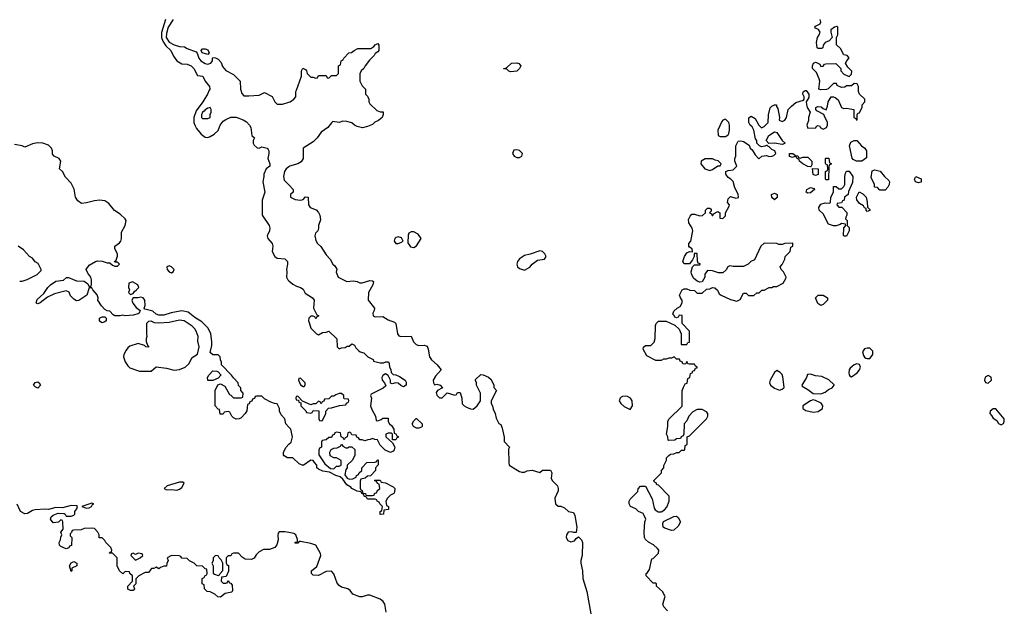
# Model space of a CAD drawing. Header units: inches. Extents: x 2380053 to 2584298, y 380219 to 546618.
# Tile 473 of 656: x 2487910 to 2495555, y 465979 to 470548. Entities that reach past the tile are written whole.
import ezdxf

# ---------------------------------------------------------------- set-up
doc = ezdxf.new("R2010")
doc.units = ezdxf.units.IN
doc.header["$MEASUREMENT"] = 0
for name, color, linetype in [('C4486', 7, 'Continuous'), ('C4487', 7, 'Continuous'), ('C4496', 7, 'Continuous'), ('C4497', 7, 'Continuous')]:
    doc.layers.add(name, color=color, linetype=linetype)

msp = doc.modelspace()

# ---------------------------------------------------------------- linework, layer by layer
at = {"layer": 'C4486', "color": 2}
for points, elevation in [([(2489381.5, 470000), (2489368, 469970), (2489332.8, 469910), (2489280, 469840), (2489260.9, 469790), (2489262.6, 469750), (2489268.9, 469728.9), (2489282.6, 469702.6), (2489318.7, 469658.7), (2489350, 469636.4), (2489370, 469634), (2489390, 469640.4), (2489420.4, 469659.6), (2489451.3, 469688.7), (2489466.3, 469730), (2489490, 469760.4), (2489510, 469774), (2489550, 469790.3), (2489590, 469792.4), (2489644.7, 469770), (2489670, 469754.8), (2489695.5, 469730), (2489704, 469710), (2489712, 469650), (2489732, 469630), (2489722, 469610), (2489722, 469590), (2489730, 469574), (2489752.7, 469552.7), (2489770, 469552), (2489790, 469562), (2489830.7, 469550.7), (2489839.8, 469539.8), (2489844.7, 469530), (2489844.7, 469510), (2489836, 469470), (2489851.3, 469430), (2489851.3, 469410), (2489824.7, 469390), (2489804.7, 469350), (2489806, 469330), (2489798, 469290), (2489812.2, 469210), (2489792.8, 469147.2), (2489793.4, 469030), (2489846, 468950), (2489851, 468930), (2489850.6, 468909.4), (2489831, 468870), (2489836, 468850), (2489871.3, 468810), (2489876, 468790), (2489871.3, 468750), (2489892, 468710), (2489910, 468698), (2489970, 468690.8), (2489990.6, 468670), (2489990.7, 468650), (2489981, 468610), (2489984.7, 468590), (2489982, 468550), (2489991, 468530), (2490000, 468521.9)], 38), ([(2489627.7, 470000), (2489635.3, 469975.3), (2489650, 469958), (2489690, 469956), (2489770, 469962), (2489810, 469982), (2489870, 469952), (2489892, 469910), (2489910, 469892), (2489930, 469891.3), (2489950, 469891.3), (2490000, 469908)], 42), ([(2490000, 467385.3), (2489975.3, 467410), (2489968, 467450), (2489940.4, 467480.4), (2489928, 467510), (2489928, 467530), (2489910, 467566), (2489888.4, 467568.4), (2489860.4, 467580.4), (2489810, 467606), (2489790, 467626), (2489750, 467626), (2489738, 467622), (2489732.7, 467607.3), (2489718, 467602), (2489712.7, 467587.3), (2489698, 467582), (2489692.7, 467567.3), (2489678, 467562), (2489672.7, 467512.7), (2489662, 467490), (2489630, 467458), (2489614, 467450), (2489590, 467448), (2489570, 467458), (2489558, 467470), (2489542, 467502), (2489530, 467506), (2489498, 467502), (2489490, 467486), (2489467.3, 467487.3), (2489462, 467522), (2489450, 467526), (2489428, 467550), (2489428, 467670), (2489447.3, 467712.7), (2489470, 467722), (2489503.6, 467703.6), (2489538, 467638), (2489550, 467634), (2489570, 467614), (2489630, 467614), (2489642, 467618), (2489646, 467650), (2489626, 467670), (2489626, 467690), (2489608.4, 467708.4), (2489606, 467730), (2489568.9, 467768.9), (2489555.3, 467790), (2489478, 467870), (2489478, 467890), (2489468.4, 467908.4), (2489466, 467930), (2489450, 467946), (2489410, 467946), (2489390, 467966), (2489401.2, 468018.8), (2489402.7, 468050), (2489393.2, 468110), (2489373.6, 468153.6), (2489323.3, 468203.3), (2489270, 468236), (2489218.6, 468278.6), (2489169.3, 468289.3), (2489087.3, 468272.7), (2489030, 468255.1), (2488990, 468254.5), (2488970, 468261.6), (2488944.4, 468284.4), (2488882, 468302), (2488877.2, 468310), (2488885.2, 468330), (2488882, 468370), (2488870, 468388), (2488850, 468395.3), (2488830.8, 468389.2), (2488791.6, 468388.4), (2488782, 468370), (2488787.3, 468347.3), (2488815.2, 468315.2), (2488844.7, 468290), (2488838.8, 468270), (2488830, 468263.7), (2488790, 468255.1), (2488729.3, 468249.3), (2488710, 468255.3), (2488690, 468248.7), (2488650, 468248.7), (2488636.4, 468256.4), (2488610, 468286), (2488588.4, 468288.4), (2488570, 468298), (2488546.3, 468326.3), (2488517.2, 468370), (2488519.3, 468390), (2488512.7, 468412.7), (2488478, 468450), (2488470, 468466), (2488450, 468466), (2488430.6, 468409.4), (2488368, 468368), (2488350, 468366), (2488330, 468378), (2488304.7, 468404.7), (2488294, 468434), (2488270, 468444), (2488179.8, 468420.2), (2488126, 468394), (2488070, 468349), (2488050, 468342), (2488044, 468344), (2488038, 468350), (2488044.7, 468375.3), (2488097.2, 468422.8), (2488129, 468470), (2488149, 468490), (2488190, 468517.3), (2488250, 468526.8), (2488274, 468546), (2488290, 468546.8), (2488350, 468520.7), (2488410, 468518), (2488438, 468498), (2488450, 468474), (2488462, 468478), (2488468, 468492), (2488468.7, 468530), (2488462, 468550), (2488440.2, 468580.2), (2488426, 468610), (2488450, 468642), (2488498, 468670), (2488515.3, 468675.3), (2488550, 468674.8), (2488590, 468661), (2488610, 468662), (2488630, 468642), (2488650, 468634), (2488670, 468634), (2488686, 468650), (2488670, 468666), (2488650, 468666), (2488646, 468670), (2488658, 468682), (2488668.4, 468711.6), (2488668.7, 468730), (2488649.2, 468770), (2488649.2, 468790), (2488685.2, 468814.8), (2488695.3, 468830), (2488701.2, 468850), (2488701.5, 468898.5), (2488729.3, 468950.7), (2488737.2, 468990), (2488730, 469002), (2488690, 469039.3), (2488645.7, 469065.7), (2488601.2, 469121.2), (2488570, 469140.9), (2488530, 469147), (2488490, 469142.4), (2488430, 469125.6), (2488390, 469122), (2488361.7, 469141.7), (2488344.5, 469170), (2488332.1, 469232.1), (2488310, 469278), (2488264.7, 469324.7), (2488242, 469370), (2488218, 469390), (2488229, 469450), (2488215.3, 469470), (2488178, 469490), (2488164.7, 469504.7), (2488165.2, 469530), (2488157.2, 469550), (2488133.9, 469573.9), (2488090, 469589.6), (2488048, 469592), (2488010, 469585.2), (2487950, 469558), (2487930, 469568), (2487870, 469579)], 38), ([(2490000, 469406.4), (2489978.8, 469390), (2489966.8, 469370), (2489958, 469330), (2489963.6, 469303.6), (2490000, 469265.5)], 42), ([(2487910, 468518.8), (2487930, 468518.8), (2487969.1, 468530.9), (2488046, 468570), (2488078, 468602), (2488078, 468610), (2488054.6, 468654.6), (2488030, 468668), (2488010, 468698), (2487986, 468710), (2487940.4, 468760.4), (2487898, 468790)], 42), ([(2490000, 467148), (2489990, 467148), (2489963.1, 467163.1), (2489958, 467170), (2489958, 467190), (2489978, 467230), (2490000, 467252)], 38), ([(2490000, 466567.2), (2489970, 466573.2), (2489926, 466574), (2489918, 466562), (2489914.8, 466545.2), (2489916.3, 466510), (2489907.1, 466472.9), (2489892, 466450), (2489850, 466435.3), (2489803.6, 466436.4), (2489770, 466418), (2489745.4, 466394.6), (2489731.1, 466368.9), (2489710, 466358), (2489660.4, 466360.4), (2489636.4, 466376.4), (2489610, 466406), (2489570, 466406), (2489558, 466402), (2489550, 466386), (2489530, 466386), (2489514, 466370), (2489514, 466330), (2489518, 466318), (2489531.6, 466311.6), (2489531.6, 466268.4), (2489512.7, 466227.3), (2489478, 466222), (2489474, 466190), (2489490, 466174), (2489510, 466174), (2489522, 466178), (2489530, 466194), (2489538, 466178), (2489550, 466174), (2489558.8, 466158.8), (2489563.6, 466116.4), (2489556, 466104), (2489506, 466094), (2489470, 466066), (2489448.4, 466068.4), (2489426, 466090), (2489390, 466108), (2489366, 466110), (2489346, 466130), (2489342, 466162), (2489326, 466170), (2489326, 466210), (2489342, 466218), (2489350, 466234), (2489362, 466238), (2489366, 466250), (2489362, 466282), (2489350, 466286), (2489330, 466306), (2489286, 466310), (2489266, 466330), (2489228.4, 466348.4), (2489210, 466366), (2489168.4, 466368.4), (2489162, 466382), (2489147.3, 466387.3), (2489090, 466388), (2489054, 466370), (2489062, 466350), (2489052.7, 466327.3), (2489050, 466306), (2489030, 466306), (2489003.6, 466296.4), (2488990, 466286), (2488970, 466298), (2488951.6, 466288.4), (2488932.7, 466287.3), (2488910, 466258), (2488883.6, 466256.4), (2488834, 466230), (2488812.7, 466207.3), (2488812, 466170), (2488794, 466150), (2488802, 466130), (2488796.9, 466123.1), (2488790, 466118), (2488770, 466118), (2488748.4, 466128.4), (2488748.4, 466151.6), (2488786, 466190), (2488786, 466230), (2488766, 466250), (2488762, 466262), (2488730, 466266), (2488710, 466248), (2488686, 466270), (2488666, 466310), (2488666, 466370), (2488630, 466406), (2488607.3, 466407.3), (2488610, 466414), (2488622, 466418), (2488626, 466430), (2488618, 466450), (2488578, 466490), (2488570, 466506), (2488550, 466526), (2488527.3, 466527.3), (2488526, 466550), (2488518, 466570), (2488490, 466598), (2488470, 466602), (2488410, 466598), (2488387.3, 466587.3), (2488330, 466586), (2488318, 466582), (2488312.7, 466567.3), (2488302, 466558), (2488302, 466542), (2488314, 466530), (2488312.7, 466467.3), (2488298, 466462), (2488292, 466448), (2488270, 466442), (2488230, 466458), (2488218, 466470), (2488215.3, 466490), (2488228, 466510), (2488228.4, 466531.6), (2488238, 466550), (2488228.7, 466570), (2488247.3, 466592.7), (2488246, 466650), (2488242, 466662), (2488230, 466666), (2488212, 466648), (2488170, 466642), (2488148, 466670), (2488154, 466690), (2488170, 466702.8), (2488210, 466718.8), (2488254.4, 466714.4), (2488262, 466710), (2488270, 466694), (2488310, 466694), (2488330, 466702), (2488338, 466710), (2488339, 466730), (2488354, 466750), (2488358, 466770), (2488350, 466774), (2488310, 466777), (2488242, 466758), (2488190, 466760.7), (2488132.8, 466747.2), (2488110, 466749.6), (2488030, 466742.9), (2488010, 466738), (2487970, 466714.7), (2487950, 466711.6), (2487916, 466730), (2487890, 466788)], 42)]:
    msp.add_lwpolyline(points, dxfattribs=dict(at, elevation=elevation))
for points, elevation in [([(2489390, 469866), (2489370, 469862), (2489350, 469848.7), (2489343, 469837), (2489330, 469829), (2489320.5, 469810), (2489322.8, 469790), (2489330, 469781), (2489370, 469781), (2489388, 469790), (2489388.9, 469811.1), (2489398, 469830), (2489398, 469850)], 42), ([(2489070, 468637.2), (2489052, 468630), (2489054.8, 468610), (2489070, 468591), (2489090, 468584), (2489102, 468590), (2489109, 468610), (2489090, 468629)], 38), ([(2488786, 468514), (2488758, 468502), (2488754, 468470), (2488762, 468450), (2488754, 468430), (2488770, 468414), (2488790, 468422), (2488801.2, 468438.8), (2488818, 468450), (2488835.3, 468470), (2488828, 468490)], 38), ([(2488550, 468195.3), (2488529.1, 468209.1), (2488529.1, 468230.9), (2488550, 468242), (2488570, 468242), (2488582, 468230), (2488582, 468210), (2488570, 468202)], 38), ([(2489150, 468215.1), (2489070, 468198.7), (2488990, 468193.6), (2488955.5, 468195.5), (2488930, 468208), (2488910, 468206), (2488894, 468190), (2488894, 468106), (2488898, 468090), (2488891.3, 468070), (2488891.3, 468050), (2488902, 468022), (2488910, 468014), (2488910, 468006), (2488890, 468008), (2488879, 468019), (2488830, 468035.3), (2488766.4, 468013.6), (2488750, 468002), (2488735.9, 467984.1), (2488718.8, 467950), (2488714.8, 467930), (2488730, 467892), (2488750, 467862), (2488766.4, 467846.4), (2488839.6, 467819.6), (2488930, 467821), (2488970, 467853.4), (2489050, 467842.8), (2489110, 467827.3), (2489150, 467833.4), (2489194, 467850), (2489224.1, 467875.9), (2489250, 467924.7), (2489290, 467952), (2489302.7, 468010), (2489293.6, 468053.6), (2489295.1, 468090), (2489280.9, 468130), (2489270, 468149), (2489250, 468169.2), (2489188, 468210)], 42), ([(2489370, 467748), (2489368, 467770), (2489378, 467790), (2489410, 467822), (2489439.6, 467819.6), (2489450, 467814), (2489471.6, 467791.6), (2489471.6, 467788.4), (2489450, 467766), (2489410, 467748)], 38), ([(2488050, 467688.7), (2488030, 467698), (2488018, 467710), (2488030, 467732), (2488050, 467738), (2488062, 467730), (2488071.3, 467710)], 38), ([(2489178, 466958), (2489150, 466958), (2489054, 466930), (2489032, 466910), (2489050, 466898), (2489090, 466901), (2489130, 466897.3), (2489150, 466902.8), (2489170, 466918), (2489188, 466950)], 42), ([(2488470, 466795.3), (2488392, 466770), (2488430, 466756), (2488450, 466758), (2488468, 466770), (2488475.3, 466784.7), (2488486, 466790)], 42), ([(2488830, 466406), (2488810, 466398), (2488790, 466406), (2488778, 466402), (2488774, 466390), (2488810, 466354), (2488830, 466362), (2488846, 466370), (2488866, 466390), (2488862, 466402)], 42), ([(2489430, 466388), (2489412, 466370), (2489411.1, 466348.9), (2489402, 466330), (2489412, 466310), (2489412.7, 466252.7), (2489423.6, 466243.6), (2489450, 466234), (2489462, 466238), (2489466, 466250), (2489487.3, 466272.7), (2489488, 466330), (2489475.3, 466355.3), (2489458, 466370), (2489450, 466386)], 42), ([(2488310, 466266), (2488298, 466310), (2488310, 466332), (2488330, 466342), (2488354, 466330), (2488354, 466310), (2488314, 466290), (2488314, 466270)], 42)]:
    msp.add_lwpolyline(points, close=True, dxfattribs=dict(at, elevation=elevation))
at = {"layer": 'C4487', "color": 2}
for points, elevation in [([(2489041.3, 470550), (2489011.8, 470448.2), (2489010.2, 470410), (2489020.4, 470380.4), (2489045.7, 470345.7), (2489083.7, 470310), (2489103.7, 470263.7), (2489129.1, 470229.1), (2489170, 470204.4), (2489210, 470201.6), (2489241, 470190), (2489261, 470170), (2489290, 470114), (2489332, 470110), (2489351, 470071), (2489384.7, 470030), (2489386, 470010), (2489381.5, 470000)], 38), ([(2489101.3, 470550), (2489062.8, 470490), (2489050, 470442), (2489048.1, 470410), (2489070, 470373.7), (2489110, 470352.2), (2489150, 470341), (2489190, 470338), (2489210, 470324.7), (2489279.3, 470299.3), (2489287.9, 470287.9), (2489300.7, 470250), (2489317.3, 470230), (2489350, 470208.2), (2489370, 470202), (2489395.3, 470210), (2489408, 470230), (2489406, 470250), (2489410, 470254), (2489430, 470252), (2489450, 470242), (2489475.3, 470215.3), (2489483.6, 470183.6), (2489510, 470154), (2489570, 470122), (2489622, 470070), (2489624.7, 470010), (2489627.7, 470000)], 42)]:
    msp.add_lwpolyline(points, dxfattribs=dict(at, elevation=elevation))
at = {"layer": 'C4487', "color": 2, "elevation": 42}
msp.add_lwpolyline([(2489370, 470278), (2489326, 470290), (2489318, 470310), (2489330, 470322), (2489350, 470322), (2489370, 470314), (2489382, 470290)], close=True, dxfattribs=at)
at = {"layer": 'C4496', "color": 2}
for points, elevation in [([(2490594, 470000), (2490594, 469970), (2490610, 469954), (2490622, 469930), (2490622, 469910), (2490630, 469894), (2490683.6, 469843.6), (2490710, 469834), (2490732.7, 469832.7), (2490732.7, 469812.7), (2490724.7, 469790), (2490694.8, 469765.2), (2490667.5, 469752.5), (2490650, 469735.3), (2490610, 469718), (2490571.3, 469708.7), (2490530, 469718), (2490510, 469728.7), (2490490, 469748.7), (2490450, 469759), (2490419.6, 469760.4), (2490390, 469749), (2490342, 469758), (2490330, 469748), (2490302, 469710), (2490250, 469675.3), (2490219.1, 469630), (2490190, 469599.3), (2490112, 469550), (2490111.3, 469470), (2490094.4, 469445.6), (2490070.7, 469429.3), (2490004.7, 469410), (2490000, 469406.4)], 42), ([(2490000, 469908), (2490010, 469911.3), (2490038, 469930), (2490055.3, 469950), (2490055.3, 469990), (2490058.9, 470000)], 42), ([(2492939.8, 465959.8), (2492912, 465990), (2492904.7, 466010), (2492922, 466070), (2492902, 466110), (2492854, 466150), (2492854, 466170), (2492850, 466174), (2492830, 466174), (2492774, 466230), (2492774, 466250), (2492783.6, 466256.4), (2492799.6, 466280.4), (2492818, 466362), (2492830, 466366), (2492870, 466406), (2492871.6, 466431.6), (2492863.6, 466443.6), (2492831, 466471), (2492791.6, 466491.6), (2492770, 466514), (2492762, 466530), (2492758, 466570), (2492764.7, 466650), (2492772, 466670), (2492759.6, 466699.6), (2492750, 466714), (2492714, 466730), (2492694, 466750), (2492654, 466770), (2492642, 466790), (2492642, 466810), (2492650, 466826), (2492710, 466886), (2492712.7, 466907.3), (2492730, 466926), (2492770, 466926), (2492822, 466830), (2492836.4, 466756.4), (2492843.1, 466743.1), (2492868.4, 466728.4), (2492890, 466728), (2492916.9, 466743.1), (2492935.3, 466764.7), (2492952, 466810), (2492952, 466850), (2492870, 466934), (2492858, 466938), (2492852.7, 466952.7), (2492838, 466958), (2492834, 466970), (2492894, 467030), (2492894, 467050), (2492912, 467070), (2492912.7, 467087.3), (2492932, 467130), (2492932.7, 467147.3), (2492950, 467166), (2492963.6, 467176.4), (2492990, 467178), (2493012.7, 467187.3), (2493031.6, 467188.4), (2493050, 467206), (2493070, 467206), (2493074, 467210), (2493078, 467242), (2493092, 467250), (2493094, 467310), (2493110, 467318), (2493242, 467450), (2493252, 467470), (2493252, 467490), (2493243.6, 467503.6), (2493210, 467522), (2493170, 467522), (2493136.4, 467503.6), (2493106, 467470), (2493090, 467434), (2493068.4, 467411.6), (2493066, 467330), (2493062, 467318), (2493046, 467310), (2493042, 467298), (2493010, 467294), (2492996.4, 467283.6), (2492950, 467282), (2492945.4, 467285.4), (2492942, 467310), (2492932, 467330), (2492942, 467390), (2492942, 467430), (2492950, 467446), (2493052.7, 467547.3), (2493052.7, 467667.3), (2493063.6, 467696.4), (2493078, 467722), (2493092.7, 467727.3), (2493098, 467762), (2493114, 467770), (2493118, 467802), (2493132.7, 467807.3), (2493138, 467822), (2493150, 467826), (2493158, 467842), (2493170, 467846), (2493171.6, 467851.6), (2493158, 467858), (2493150, 467874), (2493110, 467874), (2493098, 467878), (2493090, 467894), (2493082, 467878), (2493070, 467874), (2493058, 467878), (2493052.7, 467892.7), (2493038, 467898), (2493032.7, 467912.7), (2493010, 467914), (2492992, 467932), (2492970, 467922), (2492950, 467922), (2492930, 467912), (2492910, 467912), (2492890, 467902), (2492850, 467902), (2492779.6, 467939.6), (2492752, 467990), (2492752.7, 468007.3), (2492770, 468018), (2492810, 468018), (2492835.3, 468044.7), (2492845.4, 468074.6), (2492846.4, 468173.6), (2492852, 468190), (2492870, 468208), (2492930, 468208), (2492996.4, 468176.4), (2493030, 468146), (2493046, 468110), (2493047.3, 468027.3), (2493090, 468026), (2493098, 468042), (2493110, 468046), (2493111.6, 468131.6), (2493054, 468190), (2493052.7, 468252.7), (2493030, 468254), (2493022, 468238), (2493010, 468234), (2492998, 468238), (2492992.7, 468252.7), (2492982, 468262), (2492990, 468286), (2493014, 468310), (2493038, 468322), (2493054, 468350), (2493054, 468370), (2493043.6, 468383.6), (2493034, 468410), (2493054, 468450), (2493070, 468458), (2493090, 468458), (2493112.7, 468447.3), (2493150, 468446), (2493170, 468426), (2493210, 468426), (2493243.6, 468456.4), (2493270, 468458), (2493290, 468468), (2493307.3, 468467.3), (2493328.4, 468448.4), (2493341.2, 468421.2), (2493358, 468410), (2493430, 468376), (2493478, 468362), (2493503.6, 468376.4), (2493530, 468426), (2493550, 468426), (2493570, 468408), (2493610, 468408), (2493632.7, 468427.3), (2493651.6, 468428.4), (2493672.7, 468447.3), (2493691.6, 468448.4), (2493730, 468468), (2493750, 468468), (2493763.6, 468476.4), (2493790, 468478), (2493838, 468502), (2493859.6, 468540.4), (2493862, 468550), (2493842, 468590), (2493822, 468610), (2493814, 468630), (2493831.6, 468648.4), (2493852, 468690), (2493854, 468710), (2493891.6, 468748.4), (2493898, 468782), (2493914, 468790), (2493914, 468810), (2493910, 468814), (2493850, 468812), (2493830, 468802), (2493803.6, 468803.6), (2493790, 468812), (2493690, 468814), (2493666, 468790), (2493615.3, 468684.7), (2493586, 468670), (2493566, 468650), (2493530, 468632), (2493450, 468632), (2493423.1, 468636.9), (2493408, 468630), (2493394.6, 468605.4), (2493370, 468582), (2493336.4, 468583.6), (2493290, 468598), (2493250, 468602), (2493230, 468574), (2493228.7, 468550), (2493210, 468514), (2493190, 468511.3), (2493170, 468518), (2493141.6, 468541.6), (2493125.4, 468574.6), (2493124.7, 468590), (2493134, 468630), (2493150, 468646), (2493190, 468646), (2493194, 468650), (2493194, 468654), (2493178, 468658), (2493172.7, 468672.7), (2493170, 468734), (2493146, 468734), (2493148, 468710), (2493135.3, 468684.7), (2493110, 468652), (2493070, 468652), (2493058, 468670), (2493071, 468710), (2493090, 468738), (2493110, 468748), (2493134, 468746), (2493132, 468770), (2493110, 468782), (2493104.7, 468790), (2493104.7, 468810), (2493122, 468830), (2493138, 468910), (2493131, 468930), (2493104.7, 468970), (2493103.6, 468996.4), (2493116.9, 469023.1), (2493130, 469038), (2493150, 469039), (2493190, 469025.2), (2493211, 469029), (2493234, 469050), (2493234, 469070), (2493250, 469086), (2493270, 469086), (2493278, 469078), (2493278, 469062), (2493266, 469050), (2493282, 469042), (2493287.3, 469027.3), (2493292.7, 469027.3), (2493298, 469042), (2493330, 469058), (2493346, 469050), (2493347.3, 469007.3), (2493370, 469006), (2493390, 469026), (2493391.3, 469050), (2493419.6, 469100.4), (2493422, 469110), (2493406, 469130), (2493410, 469158), (2493430, 469175.3), (2493470, 469162), (2493490.9, 469169.1), (2493490, 469194), (2493463.5, 469243.5), (2493451, 469291), (2493431.1, 469311.1), (2493410, 469322), (2493392, 469350), (2493394, 469370), (2493410, 469378), (2493450, 469382), (2493478, 469410), (2493462, 469450), (2493462, 469470), (2493471.3, 469490), (2493471.6, 469568.4), (2493490, 469606), (2493510, 469608), (2493530, 469602), (2493575.3, 469575.3), (2493582, 469550), (2493597.2, 469537.2), (2493620.2, 469500.2), (2493650, 469468.7), (2493671.3, 469488.7), (2493710, 469493.2), (2493730, 469486), (2493751.1, 469488.9), (2493765.4, 469494.6), (2493782, 469510), (2493774, 469530), (2493750, 469541), (2493730, 469562), (2493714, 469570), (2493714, 469574), (2493694.6, 469565.4), (2493670, 469562), (2493654, 469570), (2493634, 469590), (2493634, 469610), (2493623.6, 469623.6), (2493611, 469691), (2493597.3, 469717.3), (2493582, 469730), (2493572, 469750), (2493572.7, 469787.3), (2493583.6, 469796.4), (2493590, 469798), (2493620.4, 469780.4), (2493648.9, 469728.9), (2493670, 469708.7), (2493674, 469710), (2493690, 469718), (2493722, 469750), (2493724.7, 469810), (2493736.9, 469863.1), (2493750, 469878), (2493770, 469888), (2493786, 469886), (2493786, 469874), (2493798, 469858), (2493809, 469790), (2493808, 469768), (2493830, 469758), (2493850, 469768.7), (2493864, 469790), (2493878, 469850), (2493902, 469878), (2493935.9, 469904.1), (2493996.9, 469923.1), (2494002, 469930), (2494002, 469950), (2493992, 469970), (2493992.7, 469987.3), (2494010, 469998), (2494018, 469998), (2494038, 469970), (2494036.4, 469943.6), (2494018, 469910), (2494019, 469890), (2494025.6, 469865.6), (2494048, 469830), (2494035.3, 469790), (2494034.6, 469765.4), (2494022, 469730), (2494030, 469706), (2494091.6, 469708.4), (2494098, 469722), (2494110, 469726), (2494122, 469722), (2494126, 469710), (2494150, 469698), (2494174, 469710), (2494182, 469730), (2494182, 469750), (2494159.6, 469799.6), (2494152.7, 469812.7), (2494099.6, 469839.6), (2494092, 469850), (2494092.7, 469867.3), (2494106.4, 469873.6), (2494132.7, 469872.7), (2494150, 469858), (2494172.7, 469847.3), (2494183.6, 469876.4), (2494186.8, 469910), (2494211.6, 469948.4), (2494230, 469948.7), (2494243.1, 469943.1), (2494264.7, 469924.7), (2494290, 469866), (2494310, 469858), (2494330, 469862), (2494386, 469850), (2494388, 469790), (2494402, 469782), (2494406, 469770), (2494414, 469770), (2494414, 469810), (2494418, 469822), (2494430, 469826), (2494452, 469870), (2494452.7, 469887.3), (2494472, 469910), (2494472, 469930), (2494432, 469970), (2494422, 469990), (2494422, 470000)], 46), ([(2490000, 469265.5), (2490034, 469230), (2490034, 469210), (2490014, 469190), (2490014, 469170), (2490050, 469152), (2490090, 469146), (2490110, 469152), (2490130, 469172), (2490150, 469171.3), (2490151.3, 469110), (2490164.7, 469090), (2490211, 469071), (2490230, 469052), (2490241, 469030), (2490245.4, 468994.6), (2490231.3, 468950), (2490231.3, 468930), (2490224.7, 468910), (2490206, 468890), (2490201, 468870), (2490210, 468834), (2490222, 468810), (2490247.1, 468787.1), (2490290, 468722), (2490322, 468690), (2490342, 468650), (2490358, 468638), (2490371.3, 468611.3), (2490367.1, 468587.1), (2490382, 468550), (2490450, 468516), (2490499.8, 468519.8), (2490530, 468514.8), (2490550, 468504.7), (2490570, 468504.7), (2490630, 468524.7), (2490650, 468522), (2490656.9, 468516.9), (2490651.3, 468490), (2490618, 468430), (2490616, 468370), (2490664.7, 468310), (2490662, 468290), (2490652, 468270), (2490654, 468250), (2490670, 468242), (2490730, 468244.7), (2490770, 468218), (2490821, 468201), (2490831.3, 468190), (2490842.8, 468110), (2490854.4, 468094.4), (2490870, 468087.7), (2490950, 468091), (2490967.9, 468047.9), (2490987.5, 468027.5), (2491010, 468018.8), (2491050, 468020.7), (2491072.8, 468012.8), (2491082, 467990), (2491090.8, 467930), (2491106.9, 467906.9), (2491151, 467870), (2491182, 467830), (2491138, 467782), (2491121, 467750), (2491122, 467730), (2491130, 467714), (2491150, 467718), (2491174, 467710), (2491192, 467690), (2491154, 467670), (2491144.7, 467655.3), (2491150, 467634), (2491170, 467614), (2491190, 467614), (2491228.4, 467651.6), (2491290, 467634), (2491302, 467638), (2491310, 467654), (2491330, 467654), (2491342, 467610), (2491346.4, 467566.4), (2491362, 467550), (2491379.8, 467539.8), (2491410, 467526.8), (2491430, 467524.7), (2491462, 467550), (2491488, 467590), (2491488, 467650), (2491458, 467710), (2491458, 467730), (2491448.4, 467748.4), (2491450, 467754), (2491490, 467794), (2491510, 467792), (2491550, 467772), (2491570, 467754), (2491591.6, 467711.6), (2491592.7, 467692.7), (2491612, 467670), (2491572, 467590), (2491572, 467570), (2491582, 467550), (2491585.4, 467525.4), (2491602, 467490), (2491610, 467454), (2491630, 467414), (2491644.7, 467404.7), (2491656.9, 467376.9), (2491671.6, 467308.4), (2491672.7, 467272.7), (2491714, 467230), (2491704.7, 467215.3), (2491706.8, 467110), (2491711.1, 467091.1), (2491790, 467041), (2491810, 467036), (2491830, 467036), (2491850, 467046), (2491890, 467051), (2491950, 467034), (2491970, 467052), (2492031.1, 467051.1), (2492042, 467030), (2492038, 466990), (2492044.7, 466970), (2492084.7, 466930), (2492092, 466910), (2492092, 466890), (2492065.4, 466834.6), (2492071.1, 466791.1), (2492090, 466772), (2492111.1, 466771.1), (2492139.8, 466759.8), (2492171.1, 466731.1), (2492210, 466722), (2492219.8, 466699.8), (2492234.8, 466610), (2492232, 466568), (2492212, 466568), (2492194, 466574), (2492170, 466569), (2492154.8, 466550), (2492153.4, 466530), (2492165.7, 466505.7), (2492190, 466495.5), (2492217, 466503), (2492230, 466522), (2492250, 466534), (2492272, 466510), (2492281, 466490), (2492276.3, 466390), (2492267.3, 466350), (2492267.7, 466330), (2492279.5, 466270), (2492281.6, 466210), (2492313.1, 466110), (2492344.9, 465935.1)], 42), ([(2490000, 468521.9), (2490030, 468494.8), (2490058.8, 468478.8), (2490091.3, 468470), (2490110, 468456), (2490126, 468426), (2490184.7, 468390), (2490196, 468370), (2490192, 468310), (2490218, 468258), (2490234, 468250), (2490218, 468242), (2490210, 468226), (2490202, 468242), (2490190, 468246), (2490170, 468246), (2490154, 468230), (2490152, 468210), (2490158.8, 468198.8), (2490170, 468154), (2490214, 468110), (2490230, 468102), (2490260.4, 468119.6), (2490290, 468122), (2490311, 468131), (2490372, 468070), (2490374, 468010), (2490390, 467994), (2490410, 468002), (2490436.4, 468003.6), (2490452.7, 468012.7), (2490467.3, 468012.7), (2490490, 468032), (2490510, 468022), (2490521, 468001), (2490539.6, 467979.6), (2490554, 467970), (2490582, 467962), (2490614, 467930), (2490654, 467910), (2490658, 467898), (2490710, 467884.7), (2490735.3, 467884.7), (2490752.7, 467892.7), (2490772.7, 467892.7), (2490779.6, 467879.6), (2490782, 467850), (2490791.6, 467831.6), (2490794, 467810), (2490810, 467794), (2490831.6, 467791.6), (2490859.6, 467779.6), (2490902, 467750), (2490910, 467734), (2490911, 467710), (2490890, 467698), (2490870, 467708), (2490850, 467728), (2490830, 467728.7), (2490802, 467722), (2490788, 467728), (2490788, 467750), (2490770, 467786), (2490750, 467798), (2490730, 467786), (2490722, 467770), (2490724.7, 467750), (2490742, 467730), (2490752.7, 467707.3), (2490731.6, 467688.4), (2490638, 467642), (2490634, 467630), (2490642, 467610), (2490634, 467550), (2490643.6, 467523.6), (2490674, 467470), (2490678, 467438), (2490690, 467434), (2490716.4, 467443.6), (2490730, 467454), (2490770, 467454), (2490772, 467430), (2490782, 467410), (2490796.9, 467396.9), (2490814, 467370), (2490818, 467338), (2490830, 467334), (2490838, 467318), (2490850, 467314), (2490850, 467306), (2490838, 467302), (2490830, 467286), (2490806, 467286), (2490806, 467330), (2490798, 467338), (2490770, 467338), (2490754, 467330), (2490754, 467310), (2490803.6, 467263.6), (2490822, 467230), (2490818, 467210), (2490810, 467198), (2490790, 467188.7), (2490747.3, 467207.3), (2490710, 467246), (2490687.3, 467287.3), (2490668.4, 467288.4), (2490650, 467298), (2490631.6, 467288.4), (2490612.7, 467287.3), (2490590, 467278), (2490570, 467286), (2490550, 467286), (2490542, 467302), (2490527.3, 467307.3), (2490522, 467322), (2490490, 467326), (2490482, 467342), (2490470, 467346), (2490458, 467342), (2490454, 467310), (2490438, 467302), (2490430, 467286), (2490422, 467302), (2490406, 467310), (2490402, 467342), (2490370, 467346), (2490358, 467342), (2490352.7, 467327.3), (2490338, 467322), (2490330, 467306), (2490310, 467306), (2490290, 467286), (2490258, 467282), (2490254, 467270), (2490254, 467230), (2490238, 467222), (2490232.7, 467207.3), (2490232, 467170), (2490279.6, 467099.6), (2490323.6, 467063.6), (2490350, 467062), (2490370, 467082), (2490390, 467082), (2490406, 467090), (2490407.3, 467127.3), (2490370, 467148), (2490348.4, 467148.4), (2490322, 467162), (2490318, 467190), (2490327.3, 467212.7), (2490350, 467222), (2490376.4, 467223.6), (2490402, 467238), (2490410, 467254), (2490418, 467238), (2490443.6, 467223.6), (2490456.4, 467223.6), (2490468, 467232), (2490490, 467232), (2490512.7, 467212.7), (2490511.6, 467168.4), (2490494, 467130), (2490454, 467090), (2490452, 467070), (2490443.6, 467056.4), (2490434, 467014), (2490454, 466990), (2490470, 466982), (2490496.4, 466983.6), (2490522, 466998), (2490526, 467010), (2490542, 467018), (2490546, 467030), (2490566, 467050), (2490566, 467070), (2490606, 467110), (2490667.3, 467112.7), (2490682, 467118), (2490686, 467130), (2490692.7, 467132.7), (2490692.7, 467092.7), (2490674, 467070), (2490674, 467050), (2490632.7, 467007.3), (2490610, 467006), (2490591.6, 466988.4), (2490558, 466982), (2490552.7, 466967.3), (2490552.7, 466912.7), (2490558, 466898), (2490570, 466894), (2490574, 466874), (2490594, 466870), (2490598, 466858), (2490610, 466854), (2490650, 466854), (2490662, 466858), (2490666, 466870), (2490682, 466878), (2490686, 466890), (2490706, 466910), (2490702, 466942), (2490687.3, 466947.3), (2490682, 466962), (2490666, 466970), (2490670, 466974), (2490710, 466974), (2490718, 466958), (2490750, 466954), (2490810, 466922), (2490822, 466910), (2490819.6, 466880.4), (2490814, 466870), (2490790, 466858), (2490764.7, 466835.3), (2490754, 466810), (2490758, 466778), (2490774, 466770), (2490772.7, 466747.3), (2490738, 466742), (2490734, 466710), (2490708.4, 466708.4), (2490708.4, 466731.6), (2490722, 466738), (2490726, 466770), (2490706, 466790), (2490702, 466802), (2490686, 466810), (2490682, 466822), (2490670, 466826), (2490610, 466826), (2490602, 466842), (2490586, 466850), (2490582, 466862), (2490566, 466870), (2490562, 466882), (2490530, 466888), (2490490, 466908), (2490480.4, 466920.4), (2490450, 466938), (2490420.4, 466980.4), (2490399, 466999), (2490366, 467010), (2490316.4, 467036.4), (2490263.1, 467043.1), (2490230, 467058), (2490218, 467070), (2490218, 467090), (2490198, 467110), (2490190, 467126), (2490170, 467128), (2490110, 467088), (2490080.2, 467100.2), (2490030, 467148), (2490000, 467148)], 38), ([(2490000, 467252), (2490018, 467270), (2490028, 467310), (2490015.3, 467370), (2490000, 467385.3)], 38), ([(2490756, 465950), (2490745.2, 466010), (2490732.5, 466032.5), (2490709.1, 466049.1), (2490630, 466082), (2490610, 466082), (2490570, 466068.7), (2490550, 466068.7), (2490498, 466090), (2490476.5, 466116.5), (2490458, 466130), (2490410, 466144), (2490390, 466155.3), (2490375.1, 466175.1), (2490350, 466248), (2490330, 466268.7), (2490290, 466264), (2490230, 466233.2), (2490190, 466235.3), (2490175.3, 466250), (2490175.3, 466270), (2490216.2, 466303.8), (2490249, 466390), (2490244.7, 466404.7), (2490208.9, 466468.9), (2490170, 466482), (2490090, 466499), (2490081, 466499), (2490070, 466486), (2490050, 466486), (2490050, 466492), (2490066, 466494), (2490068, 466512), (2490055.3, 466550), (2490039.3, 466559.3), (2490000, 466567.2)], 42)]:
    msp.add_lwpolyline(points, dxfattribs=dict(at, elevation=elevation))
for points, elevation in [([(2493390, 469775.3), (2493370, 469768), (2493361, 469759), (2493331.3, 469690), (2493334, 469650), (2493350, 469642), (2493390, 469642), (2493410, 469654), (2493416.4, 469663.6), (2493422, 469690), (2493422, 469730), (2493415.3, 469750)], 46), ([(2493830, 469578), (2493770, 469588.7), (2493726, 469586), (2493706, 469610), (2493728, 469650), (2493770, 469678), (2493790, 469672), (2493830, 469611.3), (2493854, 469590), (2493850, 469586)], 46), ([(2494408.7, 469448.7), (2494382, 469462), (2494373.6, 469473.6), (2494353.2, 469570), (2494363.7, 469596.3), (2494390, 469611.3), (2494411.3, 469611.3), (2494446, 469570), (2494472, 469550), (2494484.7, 469530), (2494485.4, 469474.6), (2494450, 469448.7)], 46), ([(2491770, 469537), (2491745.7, 469534.3), (2491737.1, 469510), (2491748.4, 469490), (2491770, 469478.4), (2491790, 469479.3), (2491809.2, 469490), (2491814, 469510), (2491790, 469532)], 46), ([(2493970, 469474), (2493990, 469482), (2494030, 469482), (2494062, 469450), (2494059.6, 469420.4), (2494054, 469406), (2494050, 469406), (2494030, 469408), (2493990, 469428), (2493966, 469450), (2493962, 469462), (2493946, 469470), (2493942, 469482), (2493930, 469486), (2493910, 469478), (2493887.3, 469487.3), (2493888, 469510), (2493914, 469510), (2493932.7, 469492.7), (2493951.6, 469491.6), (2493958, 469478)], 46), ([(2493231.6, 469468.4), (2493202, 469450), (2493198, 469430), (2493230, 469391.3), (2493270, 469378), (2493290, 469384.7), (2493330, 469414), (2493350, 469414), (2493358, 469430), (2493333.6, 469453.6), (2493310, 469458), (2493290, 469468)], 46), ([(2494170, 469306), (2494166, 469310), (2494168, 469370), (2494182, 469378), (2494186, 469390), (2494182, 469422), (2494170, 469426), (2494167.3, 469432.7), (2494166, 469470), (2494170, 469474), (2494192, 469472), (2494198, 469438), (2494214, 469430), (2494198, 469422), (2494192.7, 469407.3), (2494190, 469306)], 46), ([(2494090, 469338), (2494070, 469346), (2494066, 469394), (2494111.1, 469391.1), (2494110, 469346)], 46), ([(2494310, 468868), (2494307.3, 468872.7), (2494308, 468932), (2494326, 468950), (2494322, 468962), (2494290, 468966), (2494282, 468958), (2494250, 468948.7), (2494229.1, 468949.1), (2494190, 468962), (2494150, 469042), (2494118, 469070), (2494114, 469090), (2494130, 469116), (2494165.4, 469125.4), (2494195.3, 469124.7), (2494206, 469130), (2494208, 469170), (2494228.7, 469210), (2494230, 469254), (2494250, 469254), (2494270, 469234), (2494290, 469234), (2494310, 469254), (2494318, 469270), (2494318, 469330), (2494323.1, 469356.9), (2494330, 469372), (2494350, 469372), (2494378, 469330), (2494376.9, 469283.1), (2494345.4, 469214.6), (2494342, 469190), (2494314, 469170), (2494312.7, 469147.3), (2494298, 469142), (2494290, 469126), (2494258, 469122), (2494254, 469110), (2494270, 469094), (2494292.7, 469092.7), (2494331.6, 469051.6), (2494332, 469030), (2494323.6, 469016.4), (2494322, 469002), (2494334, 468990), (2494334, 468950), (2494350, 468934), (2494351.3, 468910), (2494330, 468868)], 46), ([(2494590, 469226), (2494570, 469246), (2494548, 469248), (2494548, 469270), (2494522, 469322), (2494530, 469374), (2494550, 469382), (2494591, 469371), (2494624.7, 469330), (2494659.8, 469299.8), (2494664.7, 469290), (2494662, 469270), (2494650.9, 469249.1), (2494630, 469226)], 46), ([(2494890, 469282), (2494866, 469290), (2494858, 469310), (2494868, 469330), (2494910, 469312), (2494910, 469288)], 46), ([(2493770, 469148.7), (2493750, 469168), (2493748.7, 469190), (2493770, 469202), (2493792, 469190), (2493790.9, 469169.1)], 46), ([(2494030, 469202), (2494018, 469210), (2494022, 469230), (2494050, 469244.7), (2494078, 469238), (2494082, 469230), (2494050, 469204)], 46), ([(2494490, 469058), (2494482, 469070), (2494482, 469082), (2494470, 469088), (2494462, 469102), (2494430, 469122), (2494409.1, 469149.1), (2494408, 469170), (2494428.4, 469211.6), (2494456.9, 469196.9), (2494482, 469170), (2494490.9, 469130.9), (2494492, 469092), (2494510, 469074), (2494510, 469066)], 46), ([(2490970, 468902), (2490950, 468902), (2490932, 468890), (2490925.4, 468874.6), (2490923.6, 468816.4), (2490944.5, 468784.5), (2490970, 468781), (2490990, 468792), (2491028, 468850), (2491003.1, 468883.1)], 46), ([(2490850, 468862), (2490830, 468858), (2490822, 468850), (2490818, 468830), (2490830, 468812), (2490850, 468811.3), (2490870, 468818), (2490888, 468830), (2490873.6, 468853.6)], 46), ([(2491950, 468754), (2491873, 468727), (2491830, 468717), (2491790, 468692.7), (2491776.3, 468670), (2491771, 468651), (2491776, 468630), (2491790, 468616), (2491830, 468602.8), (2491870, 468626), (2491889.5, 468650.5), (2491930, 468681), (2491986, 468690), (2491998, 468710), (2491988, 468730), (2491970, 468748)], 46), ([(2494130, 468329), (2494106.3, 468346.3), (2494089.2, 468389.2), (2494110, 468411), (2494150, 468411), (2494182, 468390), (2494182, 468370), (2494150, 468338)], 46), ([(2494490, 467999.6), (2494470, 467992), (2494454.4, 467970), (2494461.8, 467941.8), (2494469, 467929), (2494481.1, 467921.1), (2494490, 467917), (2494510, 467918.7), (2494522.4, 467930), (2494533.6, 467950), (2494535.1, 467975.1), (2494510, 467997.6)], 50), ([(2493790, 467824), (2493770, 467808.7), (2493736, 467750), (2493731, 467730), (2493738.8, 467710), (2493770, 467688.4), (2493810, 467673.4), (2493830, 467680.7), (2493844, 467690), (2493844.7, 467695.3), (2493836.6, 467776.6), (2493830, 467793.2), (2493816, 467810)], 50), ([(2494410, 467877), (2494390, 467869.5), (2494357.6, 467842.4), (2494350.5, 467830), (2494347.3, 467807.3), (2494350.7, 467790.7), (2494359.6, 467779.6), (2494370, 467776), (2494411.8, 467808.2), (2494431.6, 467830), (2494439.6, 467850), (2494431.2, 467871.2)], 50), ([(2490090, 467766), (2490078, 467762), (2490074, 467750), (2490090, 467714), (2490110, 467702), (2490118, 467702), (2490126, 467710), (2490126, 467730)], 38), ([(2494050, 467795.3), (2494026.4, 467793.6), (2494018.8, 467770), (2493982, 467710), (2493984.7, 467704.7), (2494030, 467678.8), (2494070, 467646), (2494130, 467644), (2494163.2, 467656.8), (2494190, 467678), (2494218, 467690), (2494235.3, 467710), (2494233.6, 467713.6), (2494192.5, 467752.5), (2494138.6, 467778.6), (2494090, 467784)], 50), ([(2495430, 467786), (2495407.3, 467772.7), (2495402, 467750), (2495410, 467731.3), (2495430, 467727.7), (2495456, 467750), (2495452.7, 467772.7)], 50), ([(2490410, 467646), (2490390, 467646), (2490363.6, 467636.4), (2490350, 467626), (2490330, 467626), (2490310, 467606), (2490278, 467602), (2490272.7, 467587.3), (2490258, 467582), (2490250, 467566), (2490242, 467582), (2490230, 467586), (2490210, 467566), (2490190, 467566), (2490170, 467558), (2490106, 467586), (2490070, 467626), (2490058, 467622), (2490054, 467610), (2490058, 467598), (2490074, 467594), (2490078, 467578), (2490094, 467574), (2490094, 467550), (2490132.7, 467512.7), (2490138, 467498), (2490170, 467494), (2490182, 467498), (2490190, 467514), (2490232.7, 467512.7), (2490234, 467450), (2490238, 467438), (2490250, 467434), (2490262, 467438), (2490286, 467490), (2490286, 467510), (2490307.3, 467532.7), (2490330, 467534), (2490392.7, 467552.7), (2490442, 467558), (2490447.3, 467572.7), (2490462, 467578), (2490466, 467590), (2490462, 467602), (2490430, 467606), (2490426, 467610), (2490426, 467630)], 38), ([(2492615.3, 467624.7), (2492590, 467624), (2492580.7, 467619.3), (2492571.3, 467610), (2492564.7, 467590), (2492578, 467570), (2492604.5, 467544.5), (2492650, 467522), (2492668.9, 467551.1), (2492665.2, 467590), (2492654, 467610), (2492630, 467622.7)], 46), ([(2494070, 467597.2), (2494050, 467589.2), (2493992, 467550), (2493992, 467530), (2494015.3, 467515.3), (2494070, 467502), (2494110, 467505.5), (2494142.7, 467530), (2494145.2, 467550), (2494132, 467572), (2494090, 467593.2)], 50), ([(2495490, 467528), (2495470, 467528), (2495444.7, 467510), (2495442, 467490), (2495456.9, 467476.9), (2495470, 467454), (2495496.9, 467436.9), (2495510, 467414), (2495530, 467402), (2495550, 467414), (2495555.3, 467430), (2495554, 467450)], 50), ([(2490990, 467378), (2490968, 467390), (2490958, 467410), (2490970, 467434), (2490988.4, 467451.6), (2490991.6, 467451.6), (2491034, 467410), (2491034, 467390), (2491030, 467386), (2491010, 467378)], 38), ([(2492970, 466582), (2492920.2, 466600.2), (2492906, 466610), (2492903.1, 466636.9), (2492910, 466652), (2492988.4, 466691.6), (2493010, 466694), (2493023.6, 466683.6), (2493042, 466650), (2493023.6, 466616.4), (2492990, 466586)], 46)]:
    msp.add_lwpolyline(points, close=True, dxfattribs=dict(at, elevation=elevation))
at = {"layer": 'C4497', "color": 2}
for points, elevation in [([(2494422, 470000), (2494422, 470030), (2494414, 470050), (2494390, 470054), (2494370, 470034), (2494330, 470034), (2494316.4, 470023.6), (2494290, 470022), (2494258, 470038), (2494252.7, 470052.7), (2494230, 470054), (2494188.4, 470011.6), (2494174.6, 470005.4), (2494130, 470004.7), (2494114, 470010), (2494122, 470070), (2494118, 470090), (2494096.9, 470136.9), (2494066, 470170), (2494066, 470190), (2494074, 470210), (2494090, 470218), (2494096.4, 470216.4), (2494122, 470202), (2494130, 470186), (2494150, 470188), (2494158, 470202), (2494170, 470206), (2494247.3, 470207.3), (2494286, 470170), (2494286, 470150), (2494310, 470126), (2494350, 470108), (2494370, 470126), (2494371.1, 470148.9), (2494339.6, 470179.6), (2494322, 470210), (2494332, 470230), (2494351.6, 470251.6), (2494334, 470270), (2494310, 470274), (2494283.6, 470323.6), (2494252.7, 470352.7), (2494252, 470410), (2494262, 470430), (2494262, 470490), (2494254, 470494), (2494238, 470490), (2494209.4, 470470.6), (2494208.7, 470450), (2494218, 470410), (2494195.5, 470384.5), (2494164, 470370), (2494148.7, 470350), (2494146, 470330), (2494135.3, 470324.7), (2494110, 470324.7), (2494102, 470330), (2494096, 470370), (2494106, 470410), (2494118.8, 470430), (2494124.7, 470450), (2494111.3, 470471.3), (2494090, 470482), (2494084.7, 470490), (2494090, 470498), (2494124.7, 470515.3), (2494131.3, 470530), (2494124.7, 470550)], 46), ([(2490058.9, 470000), (2490098, 470110), (2490098, 470150), (2490108.4, 470171.6), (2490130, 470162), (2490138, 470150), (2490142, 470130), (2490170, 470102), (2490190, 470102), (2490210, 470094), (2490222, 470098), (2490230, 470114), (2490290, 470114), (2490298, 470098), (2490310, 470094), (2490330, 470114), (2490370, 470114), (2490386, 470130), (2490386, 470190), (2490402, 470198), (2490406, 470230), (2490422, 470238), (2490426, 470250), (2490466, 470290), (2490487.3, 470292.7), (2490506, 470310), (2490536.4, 470323.6), (2490635.3, 470324.7), (2490660.4, 470339.6), (2490670, 470352), (2490690, 470362), (2490698, 470350), (2490698, 470310), (2490690, 470298), (2490670, 470286), (2490662, 470270), (2490627.1, 470232.9), (2490592, 470190), (2490582, 470170), (2490562, 470150), (2490551.6, 470128.4), (2490551.6, 470071.6), (2490570, 470034), (2490594, 470010), (2490594, 470000)], 42)]:
    msp.add_lwpolyline(points, dxfattribs=dict(at, elevation=elevation))
at = {"layer": 'C4497', "color": 2, "elevation": 42}
msp.add_lwpolyline([(2491724, 470144), (2491708.4, 470148.4), (2491690, 470166), (2491670, 470166), (2491666, 470170), (2491690, 470174), (2491729.2, 470210.8), (2491770, 470214), (2491786.8, 470206.8), (2491802, 470190), (2491792, 470170), (2491770, 470149)], close=True, dxfattribs=at)

doc.saveas('drawing.dxf')
